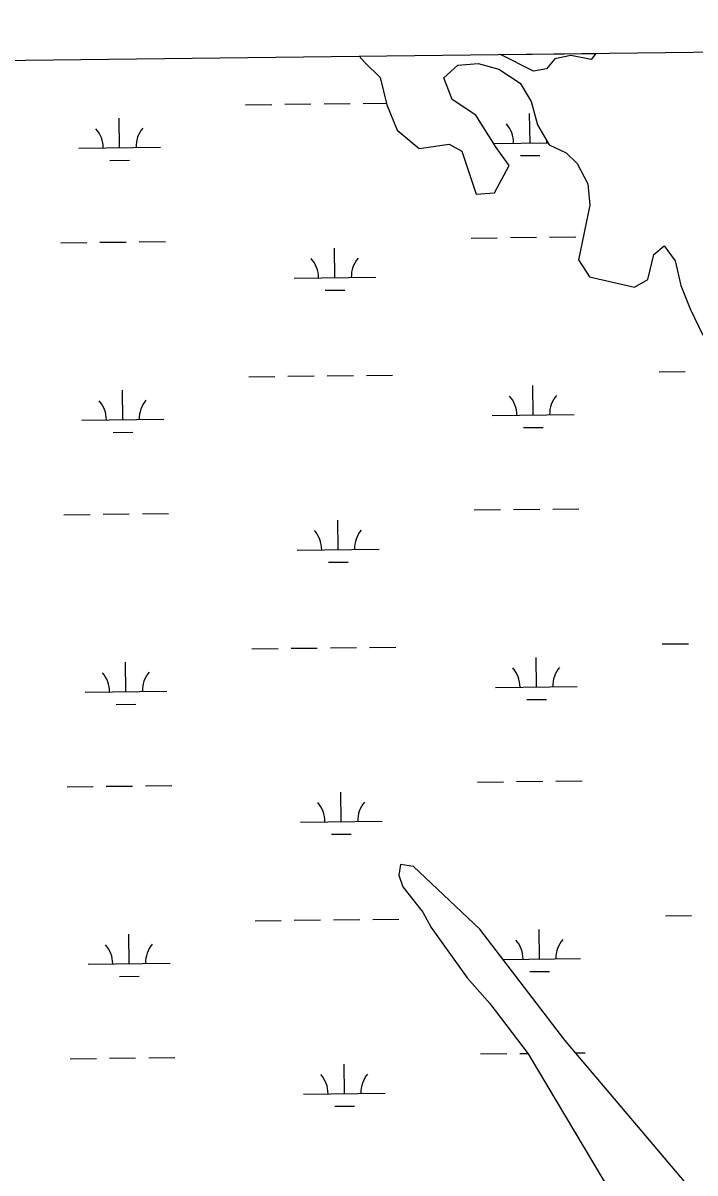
# Model space of a CAD drawing. Extents: x 3684037 to 3722149, y 433263 to 459021.
# Drawn here: x 3715890 to 3716712, y 455822 to 457228 of the extents above; entities that cross this region are included whole.
import ezdxf

# ---------------------------------------------------------------- set-up
doc = ezdxf.new("R2010")
doc.units = 0
for name, color, linetype in [('V-GRID-FRAM', 7, 'Continuous'), ('V-TOPO-SHOR', 7, 'Continuous'), ('V-WETL-SWMP', 7, 'Continuous')]:
    doc.layers.add(name, color=color, linetype=linetype)

msp = doc.modelspace()

# ---------------------------------------------------------------- linework, layer by layer
at = {"layer": 'V-GRID-FRAM'}
msp.add_lwpolyline([(3688058.9, 456858.9), (3719789.3, 457228.1), (3720008.8, 439046.9), (3688262.6, 438677.5), (3688058.9, 456858.9)], dxfattribs=at)
at = {"layer": 'V-TOPO-SHOR'}
for p, q in [((3716301, 457187.5), (3716308, 457179.6)), ((3716308, 457179.6), (3716326.8, 457161.4)), ((3716421.7, 457176.4), (3716446.5, 457178.6)), ((3716446.5, 457178.6), (3716471.7, 457171.5)), ((3716404.5, 457161.1), (3716421.7, 457176.4)), ((3716471.7, 457171.5), (3716498, 457154.5)), ((3716326.8, 457161.4), (3716335, 457128.1)), ((3716414.7, 457134.6), (3716404.5, 457161.1)), ((3716498, 457154.5), (3716511.4, 457132.2)), ((3716335, 457128.1), (3716347.6, 457097.2)), ((3716443.6, 457115.3), (3716414.7, 457134.6)), ((3716511.4, 457132.2), (3716519.1, 457103.6)), ((3716468.6, 457076), (3716443.6, 457115.3)), ((3716347.6, 457097.2), (3716374.5, 457074.7)), ((3716519.1, 457103.6), (3716533.5, 457079.1)), ((3716374.5, 457074.7), (3716411, 457079.7)), ((3716411, 457079.7), (3716426.7, 457071.2)), ((3716426.7, 457071.2), (3716443.9, 457018.9)), ((3716484.4, 457053.7), (3716468.6, 457076)), ((3716533.5, 457079.1), (3716554.1, 457069.4)), ((3716554.1, 457069.4), (3716567.7, 457056.3)), ((3716466.4, 457020.3), (3716484.4, 457053.7)), ((3716567.7, 457056.3), (3716580.7, 457031.5)), ((3716580.7, 457031.5), (3716582.9, 457005.4)), ((3716443.9, 457018.9), (3716466.4, 457020.3)), ((3716582.9, 457005.4), (3716569.4, 456938.5)), ((3716661.3, 456945.1), (3716674, 456955.5)), ((3716674, 456955.5), (3716687.6, 456937.3)), ((3716654, 456914.3), (3716661.3, 456945.1)), ((3716569.4, 456938.5), (3716582.6, 456917.8)), ((3716687.6, 456937.3), (3716694.4, 456907)), ((3716582.6, 456917.8), (3716637.7, 456905.2)), ((3716637.7, 456905.2), (3716654, 456914.3)), ((3716694.4, 456907), (3716705.8, 456878.6)), ((3716705.8, 456878.6), (3716721.4, 456846.5)), ((3716351.6, 456198.8), (3716349.6, 456185.8)), ((3716367.4, 456196.3), (3716351.6, 456198.8)), ((3716448.4, 456119.9), (3716367.4, 456196.3)), ((3716349.6, 456185.8), (3716354.6, 456171.7)), ((3716354.6, 456171.7), (3716378.8, 456140.5)), ((3716378.8, 456140.5), (3716389.2, 456121.7)), ((3716389.2, 456121.7), (3716433.1, 456060.5)), ((3716552.5, 455984.2), (3716448.4, 456119.9)), ((3716433.1, 456060.5), (3716460.7, 456028.8)), ((3716460.7, 456028.8), (3716507.5, 455967.2)), ((3716772.5, 455724.4), (3716552.5, 455984.2)), ((3716507.5, 455967.2), (3716610.2, 455795))]:
    msp.add_line(p, q, dxfattribs=at)
at = {"layer": 'V-WETL-SWMP'}
for p, q in [((3714957.8, 457171.9), (3716301, 457187.5)), ((3716301, 457187.5), (3716308, 457179.6)), ((3716308, 457179.6), (3716326.8, 457161.4)), ((3716421.7, 457176.4), (3716446.5, 457178.6)), ((3716446.5, 457178.6), (3716471.7, 457171.5)), ((3716473.7, 457189.5), (3716590.4, 457190.9)), ((3716473.7, 457189.5), (3716590.4, 457190.9)), ((3716514.2, 457169.2), (3716473.7, 457189.5)), ((3716514.2, 457169.2), (3716473.7, 457189.5)), ((3716540.2, 457184.4), (3716530.1, 457172)), ((3716540.2, 457184.4), (3716530.1, 457172)), ((3716559.8, 457188.4), (3716540.2, 457184.4)), ((3716559.8, 457188.4), (3716540.2, 457184.4)), ((3716584.9, 457183.4), (3716559.8, 457188.4)), ((3716584.9, 457183.4), (3716559.8, 457188.4)), ((3716590.4, 457190.9), (3716584.9, 457183.4)), ((3716590.4, 457190.9), (3716584.9, 457183.4)), ((3716404.5, 457161.1), (3716421.7, 457176.4)), ((3716471.7, 457171.5), (3716498, 457154.5)), ((3716530.1, 457172), (3716514.2, 457169.2)), ((3716530.1, 457172), (3716514.2, 457169.2)), ((3716326.8, 457161.4), (3716335, 457128.1)), ((3716414.7, 457134.6), (3716404.5, 457161.1)), ((3716498, 457154.5), (3716511.4, 457132.2)), ((3716162.1, 457128.1), (3716194.1, 457128.5)), ((3716210.1, 457128.7), (3716242.1, 457129.1)), ((3716258.1, 457129.2), (3716290.1, 457129.6)), ((3716306.1, 457129.8), (3716334.5, 457130.1)), ((3716335, 457128.1), (3716347.6, 457097.2)), ((3716443.6, 457115.3), (3716414.7, 457134.6)), ((3716511.4, 457132.2), (3716519.1, 457103.6)), ((3716008.1, 457075.6), (3716007.7, 457111.6)), ((3716468.6, 457076), (3716443.6, 457115.3)), ((3716510, 457081.4), (3716509.5, 457117.4)), ((3716347.6, 457097.2), (3716374.5, 457074.7)), ((3716519.1, 457103.6), (3716533.5, 457079.1)), ((3716374.5, 457074.7), (3716411, 457079.7)), ((3716411, 457079.7), (3716426.7, 457071.2)), ((3716465.5, 457080.9), (3716532, 457081.7)), ((3715958.1, 457075), (3716058.1, 457076.2)), ((3716426.7, 457071.2), (3716443.9, 457018.9)), ((3716484.4, 457053.7), (3716468.6, 457076)), ((3716498.1, 457065.9), (3716522.1, 457066.1)), ((3716533.5, 457079.1), (3716554.1, 457069.4)), ((3716554.1, 457069.4), (3716567.7, 457056.3)), ((3715996.3, 457060), (3716020.3, 457060.3)), ((3716466.4, 457020.3), (3716484.4, 457053.7)), ((3716567.7, 457056.3), (3716580.7, 457031.5)), ((3716580.7, 457031.5), (3716582.9, 457005.4)), ((3716443.9, 457018.9), (3716466.4, 457020.3)), ((3716582.9, 457005.4), (3716569.4, 456938.5)), ((3715936, 456959.3), (3715968, 456959.7)), ((3715984, 456959.9), (3716016, 456960.2)), ((3716032, 456960.4), (3716064, 456960.8)), ((3716271.4, 456916.8), (3716271, 456952.8)), ((3716437.9, 456965.1), (3716469.9, 456965.5)), ((3716485.9, 456965.7), (3716517.9, 456966.1)), ((3716533.9, 456966.3), (3716565.9, 456966.6)), ((3716661.3, 456945.1), (3716674, 456955.5)), ((3716674, 456955.5), (3716687.6, 456937.3)), ((3716654, 456914.3), (3716661.3, 456945.1)), ((3716569.4, 456938.5), (3716582.6, 456917.8)), ((3716687.6, 456937.3), (3716694.4, 456907)), ((3716221.4, 456916.2), (3716321.4, 456917.4)), ((3716582.6, 456917.8), (3716637.7, 456905.2)), ((3716637.7, 456905.2), (3716654, 456914.3)), ((3716259.6, 456901.2), (3716283.6, 456901.5)), ((3716694.4, 456907), (3716705.8, 456878.6)), ((3716705.8, 456878.6), (3716721.4, 456846.5)), ((3716667.8, 456801.3), (3716699.8, 456801.7)), ((3716165.9, 456795.5), (3716197.9, 456795.8)), ((3716213.9, 456796), (3716245.9, 456796.4)), ((3716261.9, 456796.6), (3716293.9, 456797)), ((3716309.9, 456797.1), (3716341.9, 456797.5)), ((3716513.8, 456748.8), (3716513.4, 456784.8)), ((3716012, 456742.9), (3716011.5, 456778.9)), ((3715962, 456742.4), (3716062, 456743.5)), ((3716463.8, 456748.2), (3716563.8, 456749.4)), ((3716000.1, 456727.4), (3716024.1, 456727.6)), ((3716502, 456733.2), (3716526, 456733.5)), ((3716441.8, 456632.5), (3716473.8, 456632.9)), ((3716489.8, 456633.1), (3716521.8, 456633.4)), ((3716537.8, 456633.6), (3716569.8, 456634)), ((3715939.9, 456626.7), (3715971.9, 456627)), ((3715987.9, 456627.2), (3716019.9, 456627.6)), ((3716035.9, 456627.8), (3716067.9, 456628.1)), ((3716275.3, 456584.1), (3716274.8, 456620.1)), ((3716225.3, 456583.5), (3716325.3, 456584.7)), ((3716263.4, 456568.6), (3716287.4, 456568.8)), ((3716169.8, 456462.8), (3716201.8, 456463.2)), ((3716217.8, 456463.4), (3716249.8, 456463.7)), ((3716265.8, 456463.9), (3716297.8, 456464.3)), ((3716313.8, 456464.5), (3716345.8, 456464.9)), ((3716671.7, 456468.7), (3716703.7, 456469)), ((3716517.7, 456416.1), (3716517.3, 456452.1)), ((3716015.8, 456410.3), (3716015.4, 456446.3)), ((3715965.8, 456409.7), (3716065.8, 456410.9)), ((3716467.7, 456415.5), (3716567.7, 456416.7)), ((3716004, 456394.7), (3716028, 456395)), ((3716505.9, 456400.6), (3716529.9, 456400.8)), ((3715943.8, 456294), (3715975.8, 456294.4)), ((3715991.8, 456294.6), (3716023.8, 456294.9)), ((3716039.8, 456295.1), (3716071.8, 456295.5)), ((3716445.6, 456299.8), (3716477.6, 456300.2)), ((3716493.6, 456300.4), (3716525.6, 456300.8)), ((3716541.6, 456301), (3716573.6, 456301.3)), ((3716279.1, 456251.5), (3716278.7, 456287.5)), ((3716229.1, 456250.9), (3716329.1, 456252.1)), ((3716267.3, 456235.9), (3716291.3, 456236.2)), ((3716351.6, 456198.8), (3716349.6, 456185.8)), ((3716367.4, 456196.3), (3716351.6, 456198.8)), ((3716448.4, 456119.9), (3716367.4, 456196.3)), ((3716349.6, 456185.8), (3716354.6, 456171.7)), ((3716354.6, 456171.7), (3716378.8, 456140.5)), ((3716378.8, 456140.5), (3716389.2, 456121.7)), ((3716173.7, 456130.2), (3716205.7, 456130.5)), ((3716221.7, 456130.7), (3716253.7, 456131.1)), ((3716269.7, 456131.3), (3716301.7, 456131.7)), ((3716317.7, 456131.8), (3716349.7, 456132.2)), ((3716675.6, 456136), (3716707.6, 456136.4)), ((3716019.7, 456077.6), (3716019.3, 456113.6)), ((3716389.2, 456121.7), (3716433.1, 456060.5)), ((3716552.5, 455984.2), (3716448.4, 456119.9)), ((3716521.6, 456083.5), (3716521.2, 456119.5)), ((3716476.7, 456082.9), (3716571.6, 456084)), ((3715969.7, 456077), (3716069.7, 456078.2)), ((3716509.8, 456067.9), (3716533.8, 456068.2)), ((3716007.9, 456062.1), (3716031.9, 456062.3)), ((3716433.1, 456060.5), (3716460.7, 456028.8)), ((3716460.7, 456028.8), (3716507.5, 455967.2)), ((3716772.5, 455724.4), (3716552.5, 455984.2)), ((3716565.7, 455968.5), (3716577.5, 455968.7)), ((3715947.6, 455961.3), (3715979.6, 455961.7)), ((3715995.6, 455961.9), (3716027.6, 455962.3)), ((3716043.6, 455962.5), (3716075.6, 455962.8)), ((3716283, 455918.8), (3716282.6, 455954.8)), ((3716449.5, 455967.2), (3716481.5, 455967.6)), ((3716497.5, 455967.7), (3716507, 455967.9)), ((3716507.5, 455967.2), (3716610.2, 455795)), ((3716233, 455918.2), (3716333, 455919.4)), ((3716271.2, 455903.2), (3716295.2, 455903.5))]:
    msp.add_line(p, q, dxfattribs=at)
for centre, start, end in [((3715952.8, 457075.4), 359.8949, 41.4385), ((3716063.3, 457076.7), 139.8949, 181.4385), ((3716454.7, 457081.3), 359.8949, 41.4385), ((3716565.2, 457082.5), 176.0421, 181.4385), ((3716216.1, 456916.6), 359.8949, 41.4385), ((3716326.6, 456917.9), 139.8949, 181.4385), ((3716458.6, 456748.6), 359.8949, 41.4385), ((3716569.1, 456749.9), 139.8949, 181.4385), ((3715956.7, 456742.8), 359.8949, 41.4385), ((3716067.2, 456744.1), 139.8949, 181.4385), ((3716220, 456584), 359.8949, 41.4385), ((3716330.5, 456585.2), 139.8949, 181.4385), ((3715960.6, 456410.1), 359.8949, 41.4385), ((3716071.1, 456411.4), 139.8949, 181.4385), ((3716462.5, 456416), 359.8949, 41.4385), ((3716572.9, 456417.2), 139.8949, 181.4385), ((3716223.9, 456251.3), 359.8949, 41.4385), ((3716334.4, 456252.6), 139.8949, 181.4385), ((3715964.5, 456077.5), 359.8949, 41.4385), ((3716074.9, 456078.7), 139.8949, 181.4385), ((3716466.3, 456083.3), 359.8949, 41.4385), ((3716576.8, 456084.6), 139.8949, 181.4385), ((3716227.8, 455918.7), 359.8949, 41.4385), ((3716338.2, 455919.9), 139.8949, 181.4385)]:
    msp.add_arc(centre, 35.2, start, end, dxfattribs=at)

doc.saveas('drawing.dxf')
